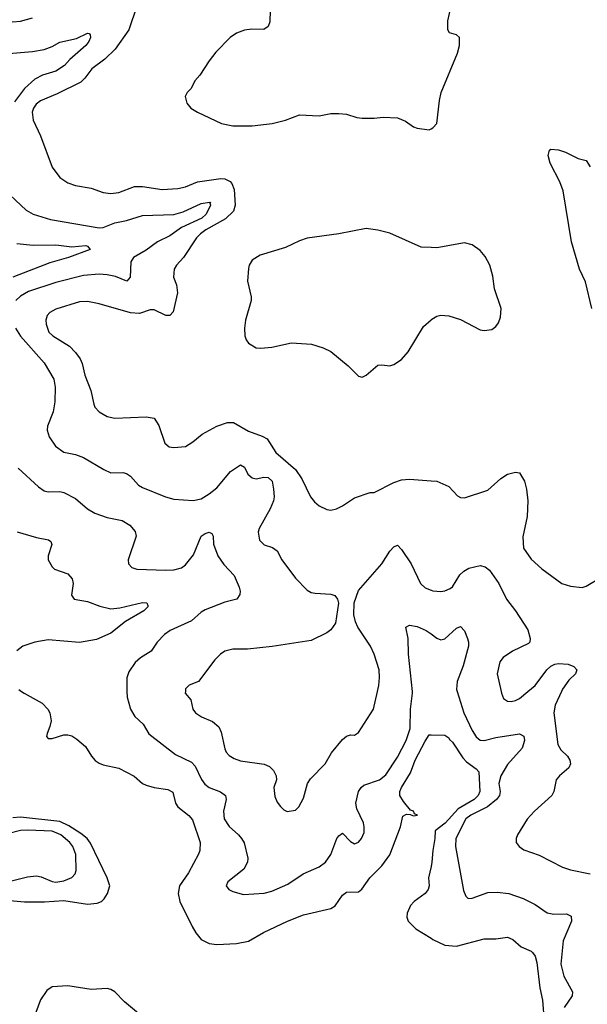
# Model space of a CAD drawing. Header units: inches. Extents: x 1305375 to 1407406, y 744550 to 841633.
# Tile 341 of 509: x 1377905 to 1380796, y 798406 to 803421. Entities that reach past the tile are written whole.
import ezdxf

# ---------------------------------------------------------------- set-up
doc = ezdxf.new("R2010")
doc.units = ezdxf.units.IN
doc.header["$MEASUREMENT"] = 0
for name, color, linetype in [('B3779', 7, 'Continuous'), ('B3789', 7, 'Continuous'), ('B3870', 7, 'Continuous'), ('B3880', 7, 'Continuous')]:
    doc.layers.add(name, color=color, linetype=linetype)

msp = doc.modelspace()

# ---------------------------------------------------------------- linework, layer by layer
at = {"layer": 'B3779', "color": 5}
for points, elevation in [([(1377914.9, 800000), (1377928.5, 799990), (1378019.3, 799939.3), (1378048.9, 799910), (1378058.9, 799890), (1378065.1, 799850), (1378059.2, 799820.8), (1378044.8, 799784.8), (1378042.4, 799770), (1378050, 799759.1), (1378070, 799759.5), (1378130, 799777.7), (1378150, 799778.5), (1378170, 799772.7), (1378197, 799757), (1378239.7, 799719.7), (1378270.3, 799670), (1378290, 799647.7), (1378310, 799634.3), (1378330, 799625.5), (1378410, 799608.1), (1378488, 799568), (1378530, 799530.2), (1378550, 799521.5), (1378590, 799510.1), (1378659.9, 799499.9), (1378685.9, 799485.9), (1378698.9, 799430), (1378710, 799411.7), (1378767.1, 799367.1), (1378785.9, 799345.9), (1378824.3, 799230), (1378823, 799190), (1378815.5, 799170), (1378764.3, 799075.7), (1378718.4, 799010), (1378712.6, 798970), (1378721, 798930), (1378783.1, 798803.1), (1378802, 798770), (1378830, 798736.4), (1378870, 798716.5), (1378910, 798710.3), (1379010, 798714.9), (1379070, 798727.7), (1379147.5, 798772.5), (1379269.9, 798830.1), (1379350, 798862.2), (1379490, 798894.3), (1379512.6, 798907.4), (1379550, 798962.3), (1379570, 798977.7), (1379630, 798979.6), (1379647.7, 798992.3), (1379689, 799050), (1379750, 799112), (1379790, 799166.9), (1379844.1, 799310), (1379855.7, 799364.3), (1379874.5, 799374.5), (1379893.4, 799373.4), (1379910, 799365.7), (1379930.7, 799369.3), (1379916.4, 799376.4), (1379911.2, 799390), (1379895, 799395), (1379859.6, 799439.6), (1379841.6, 799470), (1379841.4, 799490), (1379849.1, 799510.9), (1379895.1, 799584.9), (1379919.7, 799650), (1379970, 799745.5), (1379990, 799778.4), (1380000, 799778.1)], 1020), ([(1378451.4, 800000), (1378451.8, 799970), (1378468.7, 799910), (1378492.3, 799872.3), (1378533.3, 799833.3), (1378563.3, 799783.3), (1378698.5, 799678.5), (1378780, 799640), (1378798.7, 799618.7), (1378830.7, 799550.7), (1378847.6, 799527.6), (1378870.1, 799510.1), (1378927.7, 799487.7), (1378952.6, 799470), (1378956.2, 799450), (1378942.9, 799390), (1378947.1, 799350), (1378971.5, 799311.5), (1379019.5, 799270), (1379035.3, 799250), (1379047.9, 799227.9), (1379067.4, 799150), (1379066, 799130), (1379046.5, 799093.5), (1378966, 799030), (1378956, 799010), (1378970.8, 798990), (1378990, 798980.4), (1379045.7, 798965.7), (1379150, 798971.3), (1379190, 798982.4), (1379270, 799017.7), (1379349.7, 799070), (1379430, 799106.5), (1379463.1, 799130), (1379490, 799168.5), (1379520.4, 799250), (1379530, 799264.9), (1379550, 799277.6), (1379590, 799235.8), (1379610, 799224.2), (1379630, 799232.4), (1379646, 799250), (1379659, 799281), (1379660.4, 799310), (1379656.8, 799330), (1379622, 799402), (1379616.4, 799430), (1379630.9, 799490), (1379644, 799510), (1379658.5, 799521.5), (1379738.4, 799550), (1379770, 799575.3), (1379830, 799664.9), (1379873, 799750), (1379893.6, 799810), (1379895.2, 799910), (1379906.4, 799990), (1379905.3, 800000)], 1040), ([(1378749.1, 800000), (1378748.4, 799990), (1378776.4, 799956.4), (1378786.5, 799910), (1378801.3, 799890), (1378830.6, 799870), (1378886.9, 799846.9), (1378918.6, 799818.6), (1378931.3, 799791.3), (1378950, 799707.3), (1378957.4, 799690), (1378972.8, 799672.8), (1378997.7, 799657.7), (1379030, 799646.2), (1379150, 799629.1), (1379176.7, 799616.7), (1379197.2, 799597.2), (1379212.2, 799570), (1379212.4, 799550), (1379199.5, 799510), (1379204.4, 799464.4), (1379216.3, 799436.3), (1379233.2, 799413.2), (1379250, 799396), (1379267.5, 799387.5), (1379310, 799394.8), (1379327.5, 799412.5), (1379350, 799456), (1379371.2, 799530), (1379386.3, 799553.7), (1379461.7, 799630), (1379493.9, 799686.1), (1379550, 799754.4), (1379570, 799772.4), (1379590, 799778), (1379610, 799776.3), (1379630, 799790.8), (1379707.4, 799910), (1379727.5, 800000)], 1060), ([(1377854.4, 798934.4), (1377930, 798928.5), (1378031.9, 798928.1), (1378130, 798933.9), (1378250, 798916.8), (1378299.5, 798920.5), (1378321.7, 798930), (1378336, 798944), (1378351.6, 798970), (1378363.5, 799010), (1378349.9, 799050), (1378266.3, 799226.3), (1378248.4, 799250), (1378216.4, 799276.4), (1378155.8, 799315.8), (1378110, 799337), (1377910, 799358.5), (1377870, 799356)], 1020), ([(1377850, 799031), (1377945.5, 799054.5), (1377990, 799060.2), (1378015.3, 799055.3), (1378070, 799031.2), (1378090, 799028.8), (1378130, 799034.5), (1378170, 799051.6), (1378188.4, 799070), (1378193.2, 799086.8), (1378190.6, 799169.4), (1378175.3, 799210), (1378159.9, 799230), (1378114.5, 799270), (1378070, 799287.2), (1377946.3, 799293.7), (1377910, 799291.2), (1377850, 799276.7)], 1040), ([(1380000, 799107.1), (1379987.9, 799050), (1379990.1, 799010), (1379986.2, 798990), (1379969.6, 798970.4), (1379913.8, 798930), (1379896.1, 798910), (1379878, 798870), (1379876.6, 798850), (1379884.5, 798830), (1379923.1, 798790), (1380000, 798742.3)], 1020), ([(1378510, 798359.9), (1378438.3, 798418.3), (1378390, 798469), (1378370, 798481.5), (1378350, 798486.1), (1378270, 798480.9), (1378150, 798499.3), (1378070, 798495), (1378044, 798476), (1378011.8, 798428.2), (1377970, 798318.7)], 1020)]:
    msp.add_lwpolyline(points, dxfattribs=dict(at, elevation=elevation))
at = {"layer": 'B3789', "color": 5}
for points, elevation in [([(1380133.3, 800000), (1380167.5, 799890), (1380210, 799800.9), (1380230, 799769), (1380251, 799751), (1380270, 799749.3), (1380330, 799764.4), (1380450, 799783.1), (1380472, 799772), (1380476.1, 799750), (1380464.9, 799710), (1380390, 799627.3), (1380355.9, 799570), (1380346, 799530), (1380352.6, 799490), (1380349.1, 799470), (1380333.6, 799450), (1380287.7, 799412.3), (1380202.7, 799370), (1380177.1, 799350), (1380126.1, 799250), (1380125, 799210), (1380165.1, 798985.1), (1380177.3, 798957.3), (1380190, 798945.5), (1380210, 798946.7), (1380290, 798974.7), (1380336.7, 798976.7), (1380396, 798970), (1380470, 798945.7), (1380530, 798914.3), (1380591.2, 798871.2), (1380625.9, 798865.9), (1380690, 798867.6), (1380714.4, 798854.4), (1380716.1, 798830), (1380672.5, 798730), (1380661.8, 798610), (1380676.8, 798550), (1380720.2, 798470), (1380718.5, 798450), (1380678.8, 798390)], 1040), ([(1380357.1, 800000), (1380359.3, 799990), (1380370, 799964), (1380390, 799950.4), (1380409, 799949), (1380430, 799953.4), (1380450, 799964), (1380493.5, 800000)], 1060), ([(1380664.1, 800000), (1380632.7, 799930), (1380624.7, 799890), (1380645.8, 799730), (1380662, 799702), (1380695.6, 799670), (1380707.7, 799650), (1380710.3, 799630), (1380702.3, 799610), (1380653.7, 799570), (1380638, 799550), (1380626, 799490), (1380614.6, 799470), (1380527.4, 799390), (1380490, 799349.6), (1380441.1, 799270), (1380433.7, 799250), (1380434.4, 799230), (1380449.1, 799209.1), (1380472.4, 799192.4), (1380550, 799165.2), (1380670, 799104.9), (1380710, 799090.2), (1380810, 799070.2)], 1060), ([(1380000, 799778.1), (1380070, 799776), (1380090, 799764), (1380094.2, 799754.2), (1380110, 799741.1), (1380161.6, 799661.6), (1380180.3, 799640.3), (1380230, 799604.7), (1380243.3, 799590), (1380248.5, 799490), (1380239.6, 799470), (1380219.9, 799450), (1380138, 799402), (1380071.8, 799328.2), (1380020.8, 799290), (1380020.3, 799250), (1380009, 799190), (1380004.9, 799130), (1380000, 799107.1)], 1020), ([(1380000, 798742.3), (1380010, 798736), (1380070, 798706.8), (1380130, 798702.7), (1380270, 798738.9), (1380330, 798739.8), (1380390, 798747.2), (1380416, 798736), (1380459.1, 798699.1), (1380510, 798677.3), (1380517.3, 798670), (1380530, 798650.4), (1380538.2, 798618.2), (1380554.5, 798490), (1380567.9, 798427.9), (1380584.7, 798210)], 1020)]:
    msp.add_lwpolyline(points, dxfattribs=dict(at, elevation=elevation))
at = {"layer": 'B3870', "color": 5}
for points, elevation in [([(1378501.3, 803490), (1378460.8, 803370), (1378391.2, 803270), (1378339.4, 803220.6), (1378273.4, 803170), (1378237.6, 803122.4), (1378216.8, 803103.2), (1378096.7, 803043.3), (1378011.7, 803008.3), (1377989.3, 802990), (1377976, 802970), (1377969.5, 802950), (1377974, 802910), (1378011.8, 802830), (1378070, 802670.5), (1378110, 802617.4), (1378150, 802590.2), (1378190, 802576.9), (1378270, 802562.8), (1378330, 802540.2), (1378370, 802535), (1378410, 802540.7), (1378490, 802570.9), (1378530, 802570.9), (1378630, 802555.3), (1378710, 802560.5), (1378750, 802570.1), (1378810, 802595.1), (1378930, 802612.5), (1378950.5, 802610.5), (1378976.7, 802596.7), (1378985.9, 802585.9), (1378996.7, 802556.7), (1379003.4, 802476.6), (1378994.2, 802445.8), (1378953.5, 802406.5), (1378852.9, 802350), (1378825.7, 802330), (1378806, 802310), (1378740.2, 802210), (1378704.6, 802170), (1378692.6, 802150), (1378689.1, 802110), (1378703.6, 802070), (1378709.1, 802030), (1378687.6, 801932.4), (1378670, 801913.7), (1378650, 801914.6), (1378590, 801942.9), (1378570, 801943.5), (1378514.8, 801925.2), (1378470, 801927.8), (1378310, 801974.2), (1378250, 801986), (1378210, 801983.1), (1378090, 801946.4), (1378058.4, 801930), (1378045.4, 801914.6), (1378039.1, 801890), (1378040.2, 801870), (1378053.6, 801830), (1378073.4, 801810), (1378158.1, 801758.1), (1378190, 801725.3), (1378213.1, 801693.1), (1378222.8, 801670), (1378236.9, 801610), (1378267, 801533), (1378282.2, 801462.2), (1378288.1, 801448.1), (1378310, 801423.8), (1378350, 801400.3), (1378390, 801391.5), (1378550, 801399), (1378590, 801392.2), (1378614, 801354), (1378643.6, 801263.6), (1378665.8, 801245.8), (1378690, 801241.5), (1378750, 801247.8), (1378787.3, 801270), (1378835.1, 801310), (1378909.9, 801350.1), (1378964, 801370), (1378994, 801370), (1379070, 801324.9), (1379139.7, 801299.7), (1379165.7, 801285.7), (1379210, 801216.1), (1379310.2, 801130), (1379342.1, 801082.1), (1379386.5, 800990), (1379405.9, 800965.9), (1379430, 800944.2), (1379470, 800926), (1379490, 800923.6), (1379519.3, 800930), (1379550, 800944.9), (1379610, 800985.3), (1379690, 801012.4), (1379710, 801013), (1379810, 801064.2), (1379850, 801077.7), (1379890, 801081.5), (1380000, 801072.7)], 1080), ([(1377730, 803451.6), (1377830, 803417.7), (1377870, 803410.2), (1377910, 803413.4), (1377969.8, 803430.2)], 1080), ([(1379180.9, 803470), (1379179.5, 803410), (1379170, 803386.6), (1379149, 803371), (1379088, 803372), (1379050, 803367.6), (1379010, 803352), (1378977.1, 803330), (1378904.8, 803255.2), (1378870, 803211.8), (1378822, 803138), (1378797.1, 803110), (1378778, 803070), (1378758.8, 803050), (1378747.3, 803030), (1378755.9, 802995.9), (1378777.3, 802970), (1378810.7, 802950), (1378932.8, 802892.8), (1378990, 802880.8), (1379090, 802879.7), (1379191.7, 802891.7), (1379259.3, 802910), (1379330, 802936), (1379430, 802931.5), (1379490, 802942.3), (1379530, 802943.6), (1379570, 802939), (1379622.7, 802922.6), (1379650, 802918.9), (1379710, 802918.9), (1379755.6, 802924.4), (1379830, 802921.7), (1379870, 802903.6), (1379910, 802875.5), (1379930, 802867.7), (1379990, 802860.7), (1380000, 802865.7)], 1120), ([(1377830, 803247.2), (1377970, 803258.1), (1378030.7, 803269.3), (1378070, 803284.2), (1378110, 803306.9), (1378194.1, 803325.9), (1378250, 803352.6), (1378258.8, 803350), (1378264.4, 803344.4), (1378266.3, 803330), (1378257.5, 803310), (1378241.6, 803290), (1378161.4, 803218.6), (1378133.1, 803186.9), (1378090, 803158.4), (1378020.8, 803139.2), (1377982.5, 803117.5), (1377929.4, 803070.6), (1377878.1, 803001.9)], 1060), ([(1377799.4, 802579.4), (1377938.7, 802450), (1377973, 802430), (1378062.9, 802402.9), (1378310, 802360.1), (1378330, 802362.2), (1378390, 802385.7), (1378450, 802398.5), (1378530, 802424.1), (1378690, 802428.8), (1378737.3, 802442.7), (1378830, 802484.8), (1378871.2, 802491.2), (1378878, 802490), (1378873.4, 802486.6), (1378876.9, 802476.9), (1378855.7, 802430), (1378832.7, 802410), (1378730, 802362.8), (1378670, 802320.1), (1378607.5, 802290), (1378550, 802247.9), (1378485.5, 802210), (1378471.8, 802188.2), (1378467.4, 802110), (1378450.2, 802089.8), (1378392.6, 802112.6), (1378350, 802121.6), (1378310, 802124.9), (1378230, 802118.2), (1378090, 802083.2), (1377950, 802036.9), (1377910, 802013.3), (1377886, 801990)], 1060), ([(1380000, 802260.7), (1379950, 802262.4), (1379790, 802332.8), (1379729.7, 802349.7), (1379670, 802356.9), (1379530.2, 802329.8), (1379370, 802307.4), (1379330, 802295.1), (1379258.6, 802261.4), (1379130, 802221.4), (1379090, 802196.3), (1379074, 802170), (1379070, 802154), (1379064.7, 802090), (1379084.9, 802010), (1379084.6, 801990), (1379056, 801890), (1379050.3, 801850), (1379052.2, 801810), (1379058.4, 801790), (1379070, 801773.4), (1379110, 801750.4), (1379132.9, 801747.1), (1379190, 801753.7), (1379290, 801774.9), (1379391.9, 801768.1), (1379450, 801750.3), (1379490, 801730.3), (1379577.3, 801657.3), (1379630, 801605.5), (1379650, 801600.4), (1379670, 801610.3), (1379730, 801661.3), (1379750, 801663.8), (1379790, 801657.6), (1379810, 801664.9), (1379849.6, 801690), (1379884, 801730), (1379961.8, 801858.2), (1380000, 801892.8)], 1120), ([(1377890, 802281.6), (1377973.2, 802273.2), (1378090, 802274.7), (1378170, 802263.7), (1378242, 802270), (1378250, 802267.3), (1378264.9, 802250), (1378154.4, 802210), (1378058.3, 802181.7), (1377870.8, 802109.2)], 1040), ([(1377884.1, 801850), (1377910, 801808.4), (1378030, 801672.4), (1378079.8, 801590), (1378086.2, 801550), (1378084.8, 801475.2), (1378076.1, 801423.9), (1378046.3, 801350), (1378044.6, 801330), (1378055.6, 801295.6), (1378088.2, 801248.2), (1378130, 801217.4), (1378190, 801205.8), (1378230, 801191.5), (1378333.4, 801130), (1378370, 801113.7), (1378430, 801115.3), (1378450, 801110.4), (1378470, 801096.4), (1378510.2, 801050.2), (1378530, 801038.6), (1378647.3, 800990), (1378690, 800979.6), (1378787.9, 800972.1), (1378830, 800981.3), (1378870, 801005.3), (1378910, 801037), (1378979.5, 801120.5), (1379030, 801153.4), (1379050, 801142.4), (1379066.4, 801106.4), (1379090, 801087.3), (1379110, 801083.2), (1379148.6, 801091.4), (1379170, 801089.4), (1379190.8, 801070.8), (1379198.6, 801030), (1379201.1, 800990), (1379197.7, 800970), (1379181.6, 800930), (1379125.3, 800830), (1379120.3, 800810), (1379126.7, 800770), (1379150, 800746.7), (1379192.4, 800732.4), (1379215.8, 800715.8), (1379240.3, 800670), (1379310, 800577.1), (1379370, 800514.9), (1379390, 800503.8), (1379410, 800499.3), (1379490, 800495.5), (1379510, 800488), (1379523.1, 800470), (1379528.8, 800448.8), (1379513.3, 800346.7), (1379490, 800313), (1379470, 800297.4), (1379390, 800259.8), (1379191.5, 800228.5), (1379065.4, 800214.6), (1378990, 800214), (1378950, 800204.2), (1378928.2, 800190), (1378899.4, 800160.6), (1378815.8, 800050), (1378769, 800031), (1378750, 800012.6), (1378749.1, 800000)], 1060), ([(1377896.8, 801136.8), (1378001.5, 801041.5), (1378030, 801022), (1378050, 801016.5), (1378110, 801018), (1378130, 801012.2), (1378190, 800982.3), (1378250.4, 800930), (1378287.6, 800907.6), (1378350, 800885.2), (1378426.8, 800870), (1378466.1, 800846.1), (1378493.5, 800813.5), (1378498.9, 800790), (1378457.6, 800670), (1378459.3, 800650), (1378476, 800630), (1378502.3, 800622.3), (1378650, 800617), (1378690, 800619.5), (1378730, 800628.9), (1378750, 800644.6), (1378790, 800696.1), (1378829.6, 800790.4), (1378850, 800804.8), (1378871, 800811), (1378884.2, 800804.2), (1378890.2, 800790.2), (1378891.9, 800750), (1378914, 800690), (1378945.5, 800645.5), (1378997.4, 800590), (1379023.1, 800530), (1379028.7, 800510), (1379027, 800493), (1379011.2, 800468.8), (1378950, 800454.5), (1378850, 800415.4), (1378830, 800403.5), (1378780.1, 800359.9), (1378672.4, 800310), (1378642.6, 800290), (1378605.3, 800250), (1378575.5, 800204.5), (1378520.7, 800170), (1378493.7, 800146.3), (1378461.1, 800098.9), (1378450.4, 800069.6), (1378451.4, 800000)], 1040), ([(1377893, 800813), (1377990, 800783.9), (1378051.2, 800771.2), (1378063.7, 800763.7), (1378068.6, 800748.6), (1378050.3, 800690), (1378050.4, 800670), (1378070, 800633.4), (1378081.8, 800621.8), (1378150, 800598), (1378173, 800573), (1378178.4, 800550), (1378168.9, 800490), (1378182, 800470), (1378250, 800458), (1378313.5, 800433.5), (1378370, 800420.5), (1378415, 800425), (1378530, 800452.1), (1378552, 800450), (1378558, 800438), (1378558, 800430), (1378537.6, 800410), (1378444.5, 800355.5), (1378370, 800296.1), (1378295.8, 800264.2), (1378210, 800248.2), (1378050, 800262.2), (1377982, 800250), (1377920.4, 800230), (1377890, 800205.6)], 1020), ([(1379727.5, 800000), (1379734.2, 800030), (1379738.5, 800070), (1379735.6, 800110), (1379709.8, 800189.8), (1379691.2, 800230), (1379627.5, 800327.5), (1379614.6, 800354.6), (1379607.7, 800390), (1379608.8, 800450), (1379630, 800513.4), (1379750, 800649), (1379790, 800714.3), (1379810, 800736.4), (1379830, 800744.9), (1379850, 800722.4), (1379898.2, 800650), (1379947.1, 800550), (1379970, 800527.8), (1380000, 800515.8)], 1060), ([(1379905.3, 800000), (1379884.9, 800190), (1379882.9, 800270), (1379872.5, 800327.5), (1379890, 800336.4), (1379930, 800330.3), (1379975.5, 800310), (1380000, 800292.2)], 1040), ([(1377901.4, 800010), (1377914.9, 800000)], 1020)]:
    msp.add_lwpolyline(points, dxfattribs=dict(at, elevation=elevation))
at = {"layer": 'B3880', "color": 5}
for points, elevation in [([(1380000, 802865.7), (1380010, 802870.7), (1380030, 802892), (1380042.6, 803010), (1380052.3, 803050), (1380135.6, 803250), (1380145.7, 803290), (1380145.1, 803330), (1380130, 803343.6), (1380093.9, 803353.9), (1380085.3, 803370), (1380085.7, 803414.3), (1380103, 803490)], 1120), ([(1380819, 801950), (1380786.2, 802086.2), (1380756.3, 802150), (1380715.7, 802290), (1380672.8, 802550), (1380655.8, 802595.8), (1380606.6, 802690), (1380597.4, 802730), (1380603.6, 802756.4), (1380610, 802760.7), (1380650, 802758.4), (1380685.7, 802745.7), (1380750, 802713.4), (1380790, 802704), (1380810, 802670.8)], 1080), ([(1380000, 801892.8), (1380003.8, 801896.2), (1380030, 801910.6), (1380050, 801916.3), (1380090, 801913.4), (1380150, 801894.4), (1380250, 801841.3), (1380270, 801837.6), (1380310, 801843.1), (1380330, 801858), (1380343.3, 801876.7), (1380354.6, 801905.4), (1380358, 801950), (1380323, 802050), (1380314.6, 802114.6), (1380299.7, 802170), (1380275.5, 802215.5), (1380250, 802245.6), (1380210, 802273.6), (1380170, 802285.1), (1380030, 802259.7), (1380000, 802260.7)], 1120), ([(1380000, 801072.7), (1380030, 801070.3), (1380090, 801043), (1380135.6, 800995.6), (1380150, 800987.7), (1380170, 800986.4), (1380290, 801025.3), (1380355.7, 801084.3), (1380390, 801107), (1380430, 801117.1), (1380450, 801113), (1380476.9, 801070), (1380486.7, 801030), (1380493.4, 800970), (1380490.3, 800890), (1380467.4, 800787.4), (1380471.8, 800730), (1380510, 800672.7), (1380563.9, 800623.9), (1380666.8, 800550), (1380710, 800534.9), (1380770, 800528.5), (1380790, 800535.5), (1380950, 800630.8)], 1080), ([(1380000, 800515.8), (1380010, 800511.8), (1380050, 800509.3), (1380070, 800512), (1380096.9, 800523.1), (1380110, 800532.9), (1380146.2, 800593.8), (1380167.3, 800612.7), (1380193.3, 800626.7), (1380250, 800640.9), (1380275, 800635), (1380297.4, 800617.4), (1380345.6, 800550), (1380384.2, 800470), (1380430, 800410.3), (1380492.5, 800312.5), (1380505.7, 800270), (1380503, 800250), (1380496.9, 800243.1), (1380415.2, 800204.8), (1380368.2, 800171.8), (1380350.4, 800150), (1380337, 800090), (1380357.1, 800000)], 1060), ([(1380000, 800292.2), (1380030, 800270.4), (1380050, 800263), (1380070, 800267.7), (1380130, 800322.4), (1380150, 800330.7), (1380170, 800307.7), (1380185.2, 800270), (1380191.3, 800250), (1380190.2, 800230.2), (1380163.2, 800130), (1380133.7, 800050), (1380130.1, 800010), (1380133.3, 800000)], 1040), ([(1380493.5, 800000), (1380529.8, 800030), (1380590, 800110.4), (1380610, 800128.8), (1380630, 800138.7), (1380650, 800142), (1380698, 800138), (1380726.7, 800126.7), (1380742, 800110), (1380735.8, 800090), (1380702.7, 800057.3), (1380669.1, 800010.9), (1380664.1, 800000)], 1060)]:
    msp.add_lwpolyline(points, dxfattribs=dict(at, elevation=elevation))

doc.saveas('drawing.dxf')
